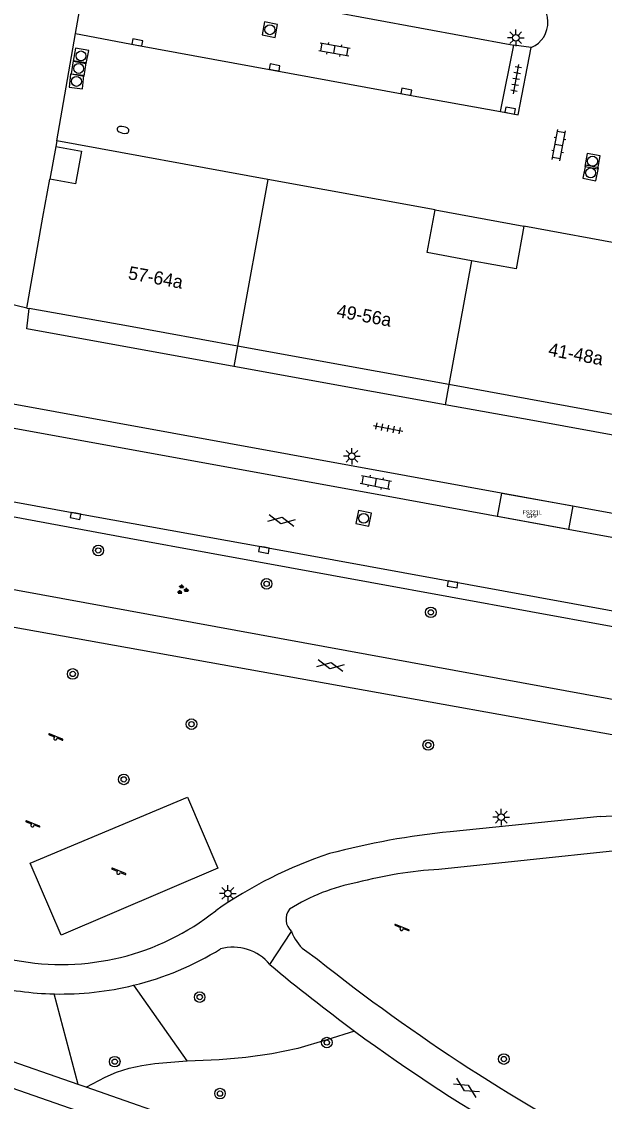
# Model space of a CAD drawing. Extents: x 131000 to 133014, y 396499 to 399001.
# Drawn here: x 131634.4 to 131678.4, y 398097.4 to 398179 of the extents above; entities that cross this region are included whole.
import ezdxf

# ---------------------------------------------------------------- set-up
doc = ezdxf.new("R2010")
doc.units = 0
for name, color, linetype in [('bp-anno-kenteken', 7, 'Continuous'), ('bp-grn-parkeervak', 7, 'Continuous'), ('gg-afsc-hekwerk', 7, 'Continuous'), ('gg-anno-huisnummerreeks BGT', 7, 'Continuous'), ('gg-bbg-hoofdgebouw', 7, 'Continuous'), ('gg-bbg-onder overbouw', 7, 'Continuous'), ('gg-bbg-pand overbouw', 7, 'Continuous'), ('gg-bbg-tussenscheiding', 7, 'Continuous'), ('gg-bbg-tussenscheiding niveau 01', 7, 'Continuous'), ('gg-knt-verharding', 7, 'Continuous'), ('gg-knt-verharding nz', 7, 'Continuous'), ('gt-grn-groengrens', 7, 'Continuous'), ('gt-grn-weggrens', 7, 'Continuous'), ('gt-symb-boom', 7, 'Continuous'), ('gt-symb-brandkraan', 7, 'Continuous'), ('gt-symb-gesloten verharding', 7, 'Continuous'), ('gt-symb-groenvak', 7, 'Continuous'), ('gt-symb-klinker verharding', 7, 'Continuous'), ('gt-symb-kolk', 7, 'Continuous'), ('gt-symb-lichtmast', 7, 'Continuous'), ('gt-symb-rioolschacht', 7, 'Continuous'), ('gt-symb-speelvoorziening', 7, 'Continuous'), ('gt-symb-tegel verharding', 7, 'Continuous'), ('kenmerkpunt gehandicapten parkeerplaats', 7, 'Continuous')]:
    doc.layers.add(name, color=color, linetype=linetype)

# ---------------------------------------------------------------- blocks, each defined once
blk = doc.blocks.new('gt0-RS')
at = {"layer": 'gt-symb-rioolschacht'}
blk.add_lwpolyline([(-0.5, -0.5), (0.5, -0.5), (0.5, 0.5), (-0.5, 0.5)], close=True, dxfattribs=at)
blk.add_circle((0, 0), 0.375, dxfattribs=at)
blk = doc.blocks.new('gt0-KL1')
at = {"layer": 'gt-symb-klinker verharding'}
for p, q in [((-1.15, 0.3), (1.15, 0.3)), ((-1, -0.3), (-1, 0.3)), ((-0.5, 0.3), (-0.5, 0.45)), ((0, -0.3), (0, 0.3)), ((0.5, 0.3), (0.5, 0.45)), ((1, -0.3), (1, 0.3)), ((-1.15, -0.3), (1.15, -0.3)), ((-0.5, -0.45), (-0.5, -0.3)), ((0.5, -0.45), (0.5, -0.3))]:
    blk.add_line(p, q, dxfattribs=at)
blk = doc.blocks.new('gt0-KOLK')
at = {"layer": 'gt-symb-kolk'}
blk.add_lwpolyline([(0, 0), (0.375, 0), (0.375, 0.4), (-0.375, 0.4), (-0.375, 0), (0, 0)], dxfattribs=at)
blk = doc.blocks.new('gt0-TEG1')
at = {"layer": 'gt-symb-tegel verharding'}
for p, q in [((-1.125, 0), (1.125, 0)), ((-0.9, -0.25), (-0.9, 0.25)), ((-0.45, -0.25), (-0.45, 0.25)), ((0, -0.25), (0, 0.25)), ((0.45, -0.25), (0.45, 0.25)), ((0.9, -0.25), (0.9, 0.25))]:
    blk.add_line(p, q, dxfattribs=at)
blk = doc.blocks.new('gt0-LMAST')
at = {"layer": 'gt-symb-lichtmast'}
for p, q in [((-0.182, 0.173), (-0.447, 0.438)), ((-0.005, 0.246), (-0.005, 0.621)), ((0.172, 0.173), (0.437, 0.438)), ((-0.255, -0.004), (-0.63, -0.004)), ((-0.182, -0.181), (-0.447, -0.446)), ((-0.005, -0.254), (-0.005, -0.629)), ((0.437, -0.446), (0.172, -0.181)), ((0.245, -0.004), (0.62, -0.004))]:
    blk.add_line(p, q, dxfattribs=at)
blk.add_circle((-0.005, -0.004), 0.25, dxfattribs=at)
blk = doc.blocks.new('gt0-SV')
at = {"layer": 'gt-symb-speelvoorziening'}
for p, q in [((-0.477, 0.255), (-0.08, 0.096)), ((0.542, -0.076), (-0.449, 0.324)), ((0.125, 0.014), (0.515, -0.143))]:
    blk.add_line(p, q, dxfattribs=at)
for centre, radius, start, end in [((-0.466, 0.291), 0.0369, 63.6251, 252.66016), ((-0.002, -0.005), 0.128, 127.68665, 8.59861), ((0.531, -0.111), 0.0363, 243.50852, 72.54358)]:
    blk.add_arc(centre, radius, start, end, dxfattribs=at)
blk = doc.blocks.new('gt0-BOOM')
at = {"layer": 'gt-symb-boom'}
for radius in [0.4, 0.2]:
    blk.add_circle((0, 0), radius, dxfattribs=at)
blk = doc.blocks.new('gt0-BR')
at = {"layer": 'gt-symb-brandkraan'}
for centre, radius, start, end in [((-0.244, 0), 0.206, 107.56694, 252.43307), ((0.599, -2.664), 3, 106.89205, 107.56694), ((0, -0.691), 0.938, 73.10799, 106.89205), ((-0.599, -2.664), 3, 72.43309, 73.10799), ((0.244, 0), 0.206, 287.56695, 72.43309), ((0.599, 2.664), 3, 252.43307, 253.10797), ((0, 0.691), 0.938, 253.10797, 286.89206), ((-0.599, 2.664), 3, 286.89206, 287.56695)]:
    blk.add_arc(centre, radius, start, end, dxfattribs=at)
blk = doc.blocks.new('gt0-GESVH1')
at = {"layer": 'gt-symb-gesloten verharding'}
for p, q in [((-0.992, -0.261), (0.008, 0.239)), ((0.008, -0.261), (-0.992, 0.239)), ((0.008, 0.239), (1.008, -0.261)), ((1.008, 0.239), (0.008, -0.261))]:
    blk.add_line(p, q, dxfattribs=at)
blk = doc.blocks.new('gt0-GRVAK')
at = {"layer": 'gt-symb-groenvak'}
for p, q in [((-0.11, 0.189), (-0.228, 0.24)), ((-0.182, 0.153), (0.088, 0.153)), ((-0.091, 0.211), (-0.156, 0.322)), ((-0.047, 0.214), (-0.047, 0.393)), ((-0.004, 0.211), (0.061, 0.322)), ((0.015, 0.189), (0.133, 0.24)), ((0.262, -0.052), (0.197, 0.059)), ((0.305, -0.049), (0.305, 0.13)), ((0.349, -0.052), (0.414, 0.059)), ((-0.245, -0.228), (-0.363, -0.177)), ((-0.318, -0.264), (-0.047, -0.264)), ((-0.226, -0.206), (-0.291, -0.095)), ((-0.183, -0.203), (-0.183, -0.024)), ((-0.139, -0.206), (-0.074, -0.095)), ((-0.12, -0.228), (-0.002, -0.177)), ((0.243, -0.074), (0.125, -0.023)), ((0.17, -0.11), (0.441, -0.11)), ((0.368, -0.074), (0.486, -0.023))]:
    blk.add_line(p, q, dxfattribs=at)

msp = doc.modelspace()

# ---------------------------------------------------------------- linework, layer by layer
at = {"layer": 'bp-grn-parkeervak'}
msp.add_lwpolyline([(131675.705, 398140.6), (131670.344, 398141.58), (131670.67, 398143.363), (131676.034, 398142.385), (131675.705, 398140.6)], dxfattribs=at)
at = {"layer": 'gg-afsc-hekwerk'}
msp.add_line((131665.621, 398164.752), (131672.339, 398163.528), dxfattribs=at)
at = {"layer": 'gg-bbg-hoofdgebouw'}
for p, q in [((131637.051, 398169.97), (131636.973, 398169.541)), ((131653.001, 398167.057), (131637.051, 398169.97)), ((131665.621, 398164.752), (131653.001, 398167.057)), ((131684.932, 398161.212), (131672.339, 398163.528)), ((131634.787, 398157.338), (131634.974, 398157.304))]:
    msp.add_line(p, q, dxfattribs=at)
for points in [[(131634.787, 398157.338), (131636.002, 398164.214), (131636.521, 398167.068)], [(131668.379, 398160.914), (131665.034, 398161.53), (131665.621, 398164.752)], [(131672.339, 398163.528), (131671.744, 398160.295), (131668.379, 398160.914)]]:
    msp.add_lwpolyline(points, dxfattribs=at)
at = {"layer": 'gg-bbg-onder overbouw'}
for p, q in [((131666.673, 398151.556), (131650.704, 398154.462)), ((131682.639, 398148.634), (131666.673, 398151.556))]:
    msp.add_line(p, q, dxfattribs=at)
for points in [[(131636.973, 398169.541), (131638.908, 398169.188), (131638.456, 398166.715), (131636.521, 398167.068)], [(131650.704, 398154.462), (131642.459, 398155.962), (131634.974, 398157.304)]]:
    msp.add_lwpolyline(points, dxfattribs=at)
at = {"layer": 'gg-bbg-pand overbouw'}
for p, q in [((131636.973, 398169.541), (131636.521, 398167.068)), ((131666.395, 398150.033), (131650.425, 398152.933))]:
    msp.add_line(p, q, dxfattribs=at)
for points in [[(131650.425, 398152.933), (131634.79, 398155.771), (131634.974, 398157.304)], [(131682.364, 398147.124), (131673.006, 398148.833), (131666.395, 398150.033)]]:
    msp.add_lwpolyline(points, dxfattribs=at)
at = {"layer": 'gg-bbg-tussenscheiding'}
for p, q in [((131653.001, 398167.057), (131650.704, 398154.462)), ((131668.379, 398160.914), (131666.673, 398151.556))]:
    msp.add_line(p, q, dxfattribs=at)
at = {"layer": 'gg-bbg-tussenscheiding niveau 01'}
for p, q in [((131650.704, 398154.462), (131650.425, 398152.933)), ((131666.673, 398151.556), (131666.395, 398150.033))]:
    msp.add_line(p, q, dxfattribs=at)
at = {"layer": 'gg-knt-verharding'}
for p, q in [((131637.051, 398169.97), (131638.464, 398178.077)), ((131670.574, 398172.201), (131671.561, 398177.201)), ((131672.892, 398177.028), (131671.561, 398177.201)), ((131629.21, 398136.915), (131690.68, 398125.663)), ((131628.491, 398134.193), (131690.058, 398123.121)), ((131678.094, 398118.923), (131666.759, 398117.772)), ((131679.256, 398116.325), (131665.909, 398114.931)), ((131655.755, 398108.842), (131656.739, 398108.147)), ((131638.666, 398098.676), (131628.731, 398102.136)), ((131639.258, 398098.47), (131638.666, 398098.676)), ((131674.619, 398086.155), (131639.258, 398098.47))]:
    msp.add_line(p, q, dxfattribs=at)
for points in [[(131638.464, 398178.077), (131639.357, 398183.086), (131653.83, 398180.462), (131671.561, 398177.201)], [(131670.574, 398172.201), (131671.895, 398171.934), (131672.892, 398177.028)], [(131634.787, 398157.338), (131633.437, 398157.645), (131632.495, 398152.697), (131623.131, 398154.408), (131619.564, 398155.031)], [(131632.122, 398149.043), (131632.344, 398150.353), (131699.064, 398138.185), (131698.787, 398136.89)], [(131699.178, 398136.307), (131663.319, 398142.865), (131631.594, 398148.644)], [(131622.793, 398144.711), (131638.493, 398141.834), (131652.735, 398139.266), (131681.264, 398134.063), (131698.215, 398130.951)], [(131697.129, 398129.965), (131642.518, 398139.928), (131630.153, 398142.227)], [(131637.377, 398109.969), (131635.051, 398115.386), (131646.933, 398120.391), (131649.224, 398115.017), (131637.377, 398109.969)]]:
    msp.add_lwpolyline(points, dxfattribs=at)
for centre, radius, start, end in [((131672.102, 398178.917), 2.047, 292.68882, 71.85182), ((131676.651, 398149.382), 30.493, 272.71145, 286.26294), ((131672.78, 398058.606), 59.472, 95.81103, 104.73777), ((131637.392, 398126.51), 18.771, 210.05827, 308.39785), ((131667.971, 398084.869), 32.912, 108.27411, 125.09026), ((131667.86, 398083.469), 31.522, 93.54829, 104.91783), ((131662.362, 398099.728), 14.44, 100.44357, 122.37285), ((131655.607, 398111.153), 1.244, 141.69555, 228.38345), ((131657.818, 398111.331), 3.233, 200.04603, 230.34353), ((131650.365, 398105.439), 3.605, 39.63927, 105.32577), ((131637.359, 398128.548), 23.037, 283.80769, 301.54743), ((131744.474, 398218.004), 140.591, 231.38829, 242.87304), ((131738.608, 398209.986), 133.263, 230.10828, 233.61124), ((131637.364, 398128.528), 23.016, 256.0387, 268.7004), ((131637.365, 398128.522), 23.01, 268.69699, 283.80773), ((131738.564, 398209.932), 133.194, 233.61282, 246.90663)]:
    msp.add_arc(centre, radius, start, end, dxfattribs=at)
at = {"layer": 'gg-knt-verharding nz'}
for points in [[(131638.464, 398178.077), (131643.096, 398177.211), (131663.416, 398173.483), (131670.574, 398172.201)], [(131545.403, 398129.343), (131573.737, 398119.553), (131575.435, 398118.799), (131578.963, 398116.908), (131580.931, 398116.004), (131582.924, 398115.273), (131602.768, 398108.356), (131612.264, 398105.361), (131614.32, 398104.786), (131620.185, 398103.019), (131625.983, 398101.081), (131674.008, 398084.356)]]:
    msp.add_lwpolyline(points, dxfattribs=at)
at = {"layer": 'gt-grn-groengrens'}
for p, q in [((131642.857, 398106.177), (131646.884, 398100.454)), ((131638.666, 398098.676), (131636.842, 398105.518))]:
    msp.add_line(p, q, dxfattribs=at)
for points in [[(131659.548, 398102.708), (131657.445, 398102.045), (131655.255, 398101.405), (131653.302, 398100.999), (131651.321, 398100.714), (131649.311, 398100.541), (131646.894, 398100.44), (131646.884, 398100.454)], [(131639.258, 398098.47), (131640.701, 398099.237), (131641.573, 398099.608), (131642.513, 398099.907), (131643.477, 398100.121), (131644.461, 398100.267), (131646.884, 398100.454)]]:
    msp.add_lwpolyline(points, dxfattribs=at)
at = {"layer": 'gt-grn-weggrens'}
msp.add_line((131653.141, 398107.739), (131654.781, 398110.223), dxfattribs=at)

# ---------------------------------------------------------------- block references
at = {"layer": 'gt-symb-boom'}
for p in [(131640.184, 398139.024), (131652.898, 398136.504), (131665.302, 398134.35), (131647.225, 398125.901), (131665.107, 398124.323), (131642.108, 398121.726), (131647.845, 398105.279), (131657.445, 398101.845), (131641.427, 398100.401), (131670.818, 398100.599), (131649.378, 398097.988)]:
    msp.add_blockref('gt0-BOOM', p, dxfattribs=at)
at = {"layer": 'gt-symb-boom', "rotation": -10.197205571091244}
msp.add_blockref('gt0-BOOM', (131638.253, 398129.694), dxfattribs=at)
at = {"layer": 'gt-symb-brandkraan', "rotation": 168.57767893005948}
msp.add_blockref('gt0-BR', (131642.058, 398170.797), dxfattribs=at)
at = {"layer": 'gt-symb-gesloten verharding'}
for p, rotation in [((131654.01, 398141.301), -11.073871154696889), ((131657.714, 398130.333), -10.489389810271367), ((131667.987, 398098.435), -31.41597875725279)]:
    msp.add_blockref('gt0-GESVH1', p, dxfattribs=dict(at, rotation=rotation))
at = {"layer": 'gt-symb-groenvak'}
msp.add_blockref('gt0-GRVAK', (131646.534, 398136.06), dxfattribs=at)
at = {"layer": 'gt-symb-klinker verharding'}
for p, rotation in [((131658.02, 398176.882), -10.017934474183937), ((131674.972, 398169.646), 79.57734546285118), ((131661.146, 398144.174), -10.950434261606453)]:
    msp.add_blockref('gt0-KL1', p, dxfattribs=dict(at, rotation=rotation))
at = {"layer": 'gt-symb-kolk'}
for p, rotation in [((131643.096, 398177.211), -10.602058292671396), ((131653.466, 398175.317), -10.366322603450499), ((131663.416, 398173.483), -10.433024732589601), ((131671.254, 398172.06), -11.00666417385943), ((131638.493, 398141.834), 169.6336774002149), ((131652.735, 398139.266), 169.8027944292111), ((131666.985, 398136.659), 169.63367739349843)]:
    msp.add_blockref('gt0-KOLK', p, dxfattribs=dict(at, rotation=rotation))
at = {"layer": 'gt-symb-lichtmast'}
for p in [(131671.721, 398177.76), (131659.343, 398146.142), (131670.623, 398118.878), (131649.975, 398113.112)]:
    msp.add_blockref('gt0-LMAST', p, dxfattribs=at)
at = {"layer": 'gt-symb-rioolschacht'}
for p, rotation in [((131653.144, 398178.368), -100.78161673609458), ((131638.877, 398176.388), -100.30997039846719), ((131638.705, 398175.44), -99.09480498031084), ((131638.537, 398174.464), -96.20097099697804), ((131677.514, 398168.432), -99.72596567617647), ((131677.371, 398167.551), -101.4784820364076), ((131660.227, 398141.453), -10.658361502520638)]:
    msp.add_blockref('gt0-RS', p, dxfattribs=dict(at, rotation=rotation))
at = {"layer": 'gt-symb-speelvoorziening'}
for p in [(131636.948, 398124.843), (131635.214, 398118.277), (131641.701, 398114.69), (131663.094, 398110.447)]:
    msp.add_blockref('gt0-SV', p, dxfattribs=at)
at = {"layer": 'gt-symb-tegel verharding'}
for p, rotation in [((131671.749, 398174.639), 79.69002960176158), ((131662.073, 398148.252), -11.242525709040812)]:
    msp.add_blockref('gt0-TEG1', p, dxfattribs=dict(at, rotation=rotation))

# ---------------------------------------------------------------- texts
at = {"layer": 'bp-anno-kenteken'}
msp.add_text('FS221L', height=0.3, dxfattribs=at).set_placement((131672.232, 398141.755))
at = {"layer": 'gg-anno-huisnummerreeks BGT'}
for s, rotation, p in [('57-64a', 349.7, (131642.385, 398159.533)), ('49-56a', 349.7, (131658.137, 398156.666)), ('41-48a', 349.6, (131674.122, 398153.752))]:
    msp.add_text(s, height=1, rotation=rotation, dxfattribs=at).set_placement(p)
at = {"layer": 'kenmerkpunt gehandicapten parkeerplaats'}
msp.add_text('GPP', height=0.3, dxfattribs=at).set_placement((131672.523, 398141.486))

doc.saveas('drawing.dxf')
